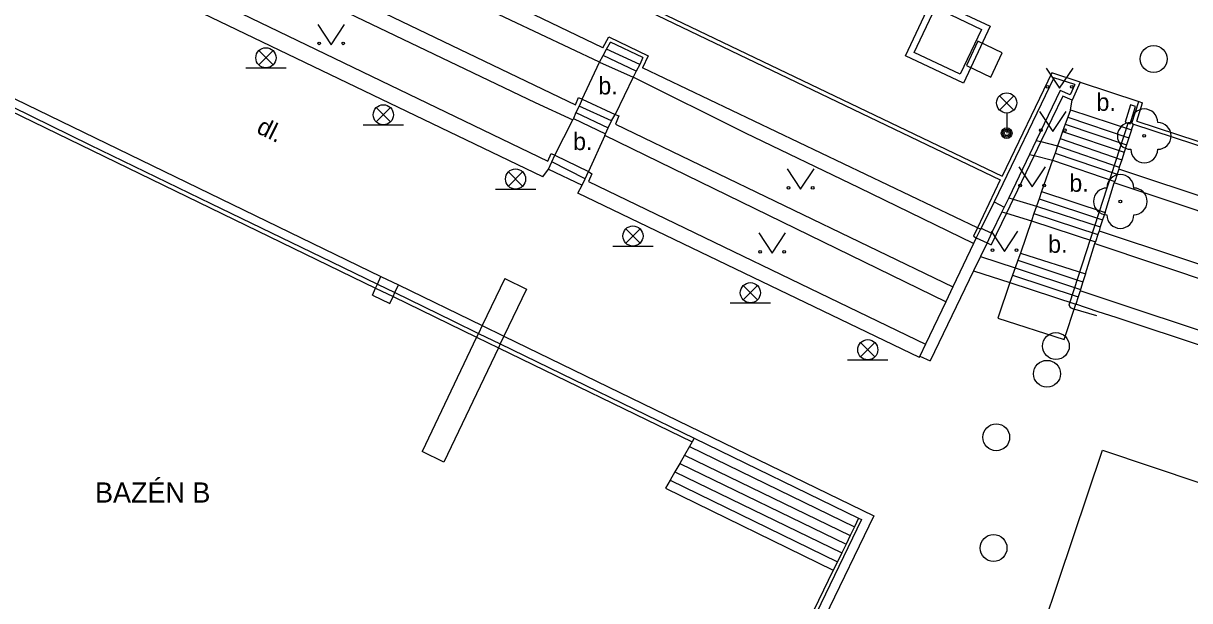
# Model space of a CAD drawing. Extents: x -600391 to -599491, y -1160176 to -1159402.
# Drawn here: x -599661.46 to -599618.05, y -1159939.13 to -1159917.65 of the extents above; entities that cross this region are included whole.
import ezdxf

# ---------------------------------------------------------------- set-up
doc = ezdxf.new("R2010")
doc.units = 0
for name, color, linetype in [('Level 11', 7, 'Continuous'), ('Level 22', 7, 'Continuous'), ('Level 26', 7, 'Continuous'), ('Level 27', 7, 'Continuous'), ('Level 33', 7, 'Continuous'), ('Level 36', 7, 'Continuous'), ('Level 40', 7, 'Continuous'), ('Level 41', 7, 'Continuous'), ('Level 9', 7, 'Continuous')]:
    doc.layers.add(name, color=color, linetype=linetype)

msp = doc.modelspace()

# ---------------------------------------------------------------- linework, layer by layer
at = {"layer": 'Level 11'}
for points in [[(-599672.32, -1159899.95), (-599672.61, -1159900.55), (-599625.03, -1159923.34)], [(-599672.82, -1159900.6), (-599625.1, -1159923.48)], [(-599640.02, -1159919.1), (-599645.54, -1159916.48), (-599651.06, -1159913.83), (-599656.6, -1159911.09)], [(-599639.89, -1159918.56), (-599656.2, -1159910.72)], [(-599657.25, -1159912.84), (-599640.91, -1159920.68)], [(-599657.64, -1159913.29), (-599654.31, -1159914.9), (-599642.41, -1159920.6), (-599641.01, -1159921.25)], [(-599674.54, -1159914.26), (-599648.15, -1159927.07)], [(-599658.18, -1159914.95), (-599641.94, -1159922.78)], [(-599642.13, -1159923.37), (-599658.57, -1159915.45)], [(-599626.47, -1159919.88), (-599628.63, -1159918.86), (-599627.63, -1159916.74), (-599625.47, -1159917.76), (-599626.47, -1159919.88)], [(-599626.59, -1159919.55), (-599628.3, -1159918.74), (-599627.51, -1159917.07), (-599625.8, -1159917.88), (-599626.59, -1159919.55)], [(-599639.89, -1159918.56), (-599639.67, -1159918.16), (-599638.2, -1159918.86), (-599638.42, -1159919.31)], [(-599639.75, -1159918.61), (-599639.61, -1159918.36)], [(-599638.4, -1159918.93), (-599639.61, -1159918.36)], [(-599640.02, -1159919.1), (-599639.88, -1159918.85)], [(-599639.88, -1159918.85), (-599639.75, -1159918.61)], [(-599638.65, -1159919.43), (-599639.88, -1159918.85)], [(-599638.52, -1159919.18), (-599639.75, -1159918.61)], [(-599640.66, -1159920.47), (-599640.02, -1159919.1)], [(-599640.02, -1159919.1), (-599638.76, -1159919.66)], [(-599638.52, -1159919.18), (-599638.65, -1159919.43)], [(-599638.4, -1159918.93), (-599638.52, -1159919.18)], [(-599625.95, -1159925.26), (-599638.42, -1159919.31)], [(-599638.76, -1159919.66), (-599639.43, -1159921.04)], [(-599638.65, -1159919.43), (-599638.76, -1159919.66)], [(-599626.09, -1159925.84), (-599630.35, -1159923.77), (-599634.58, -1159921.74), (-599638.76, -1159919.66)], [(-599623.1, -1159919.68), (-599625.33, -1159924.3)], [(-599623.18, -1159919.5), (-599625.03, -1159923.34)], [(-599622.12, -1159919.84), (-599623.18, -1159919.5)], [(-599622.32, -1159919.93), (-599623.1, -1159919.68)], [(-599622.87, -1159920.15), (-599623.76, -1159922.01)], [(-599622.5, -1159920.31), (-599622.87, -1159920.15)], [(-599622.32, -1159919.93), (-599622.5, -1159920.31)], [(-599622.12, -1159919.84), (-599622.42, -1159920.51)], [(-599622.12, -1159919.84), (-599619.94, -1159920.56)], [(-599640.91, -1159920.68), (-599640.8, -1159920.41), (-599640.66, -1159920.47)], [(-599640.66, -1159920.47), (-599640.77, -1159920.73)], [(-599640.66, -1159920.47), (-599639.43, -1159921.04)], [(-599622.77, -1159920.36), (-599623.59, -1159922.05)], [(-599622.42, -1159920.51), (-599622.77, -1159920.36)], [(-599622.48, -1159920.87), (-599622.42, -1159920.51)], [(-599620.2, -1159921.37), (-599619.94, -1159920.56)], [(-599620.02, -1159921.29), (-599619.8, -1159920.61)], [(-599619.94, -1159920.56), (-599619.8, -1159920.61)], [(-599661.96, -1159920.9), (-599648.35, -1159927.51)], [(-599661.89, -1159920.75), (-599658.98, -1159922.17), (-599654.48, -1159924.35), (-599649.99, -1159926.53), (-599648.28, -1159927.36)], [(-599640.89, -1159920.97), (-599640.98, -1159921.19)], [(-599640.77, -1159920.73), (-599640.89, -1159920.97)], [(-599640.89, -1159920.97), (-599639.69, -1159921.54)], [(-599639.57, -1159921.28), (-599640.77, -1159920.73)], [(-599639.57, -1159921.28), (-599639.43, -1159921.04)], [(-599639.43, -1159921.04), (-599639.29, -1159921.1), (-599639.42, -1159921.4)], [(-599622.48, -1159920.87), (-599622.58, -1159921.14)], [(-599622.48, -1159920.87), (-599620.21, -1159921.61)], [(-599620.34, -1159921.37), (-599620.27, -1159921.39), (-599620.07, -1159920.75), (-599620.25, -1159920.69), (-599620.45, -1159921.33)], [(-599641.68, -1159922.56), (-599641.01, -1159921.25)], [(-599640.98, -1159921.19), (-599641.01, -1159921.25)], [(-599640.98, -1159921.19), (-599639.79, -1159921.76)], [(-599639.69, -1159921.54), (-599639.57, -1159921.28)], [(-599639.42, -1159921.4), (-599626.87, -1159927.46)], [(-599622.68, -1159921.41), (-599622.78, -1159921.68)], [(-599622.58, -1159921.14), (-599622.68, -1159921.41)], [(-599622.68, -1159921.41), (-599620.4, -1159922.18)], [(-599622.58, -1159921.14), (-599620.31, -1159921.91)], [(-599620.45, -1159921.33), (-599620.34, -1159921.37)], [(-599620.21, -1159921.61), (-599620.14, -1159921.4)], [(-599620.2, -1159921.37), (-599620.14, -1159921.4)], [(-599620.14, -1159921.4), (-599593.08, -1159930.27)], [(-599620.02, -1159921.29), (-599593.03, -1159930.13)], [(-599639.82, -1159921.83), (-599640.42, -1159923.17)], [(-599639.82, -1159921.83), (-599639.79, -1159921.76)], [(-599627.13, -1159928.01), (-599639.82, -1159921.83)], [(-599639.79, -1159921.76), (-599639.69, -1159921.54)], [(-599622.87, -1159921.94), (-599622.97, -1159922.21)], [(-599622.78, -1159921.68), (-599622.87, -1159921.94)], [(-599622.87, -1159921.94), (-599620.58, -1159922.73)], [(-599622.78, -1159921.68), (-599620.49, -1159922.45)], [(-599620.31, -1159921.91), (-599620.4, -1159922.18)], [(-599620.21, -1159921.61), (-599620.31, -1159921.91)], [(-599623.76, -1159922.01), (-599624.01, -1159922.53)], [(-599623.59, -1159922.05), (-599623.84, -1159922.57)], [(-599623.76, -1159922.01), (-599623.59, -1159922.05)], [(-599623.59, -1159922.05), (-599622.97, -1159922.21)], [(-599622.97, -1159922.21), (-599623.06, -1159922.48)], [(-599622.97, -1159922.21), (-599620.67, -1159923)], [(-599620.4, -1159922.18), (-599620.49, -1159922.45)], [(-599641.94, -1159922.78), (-599641.81, -1159922.5), (-599641.68, -1159922.56)], [(-599641.91, -1159923.08), (-599641.79, -1159922.81)], [(-599641.79, -1159922.81), (-599641.68, -1159922.56)], [(-599640.55, -1159923.44), (-599641.79, -1159922.81)], [(-599641.68, -1159922.56), (-599640.42, -1159923.17)], [(-599624.01, -1159922.53), (-599624.78, -1159924.14)], [(-599623.84, -1159922.57), (-599624.62, -1159924.19)], [(-599624.01, -1159922.53), (-599623.84, -1159922.57)], [(-599623.84, -1159922.57), (-599623.16, -1159922.75)], [(-599623.16, -1159922.75), (-599623.56, -1159923.91)], [(-599623.06, -1159922.48), (-599623.16, -1159922.75)], [(-599623.16, -1159922.75), (-599620.84, -1159923.54)], [(-599623.06, -1159922.48), (-599620.75, -1159923.27)], [(-599620.58, -1159922.73), (-599620.67, -1159923)], [(-599620.49, -1159922.45), (-599620.58, -1159922.73)], [(-599642.13, -1159923.37), (-599641.91, -1159923.08)], [(-599641.91, -1159923.08), (-599640.66, -1159923.67)], [(-599640.55, -1159923.44), (-599640.42, -1159923.17)], [(-599640.42, -1159923.17), (-599640.3, -1159923.25), (-599640.43, -1159923.54)], [(-599620.69, -1159923.08), (-599620.75, -1159923.27)], [(-599620.67, -1159923), (-599620.69, -1159923.08)], [(-599602.31, -1159929.18), (-599620.69, -1159923.08)], [(-599640.82, -1159923.97), (-599640.66, -1159923.67)], [(-599640.66, -1159923.67), (-599640.55, -1159923.44)], [(-599640.43, -1159923.54), (-599627.88, -1159929.59)], [(-599625.1, -1159923.48), (-599625.95, -1159925.26)], [(-599621.2, -1159924.69), (-599620.86, -1159923.59)], [(-599620.86, -1159923.59), (-599620.84, -1159923.54)], [(-599602.33, -1159929.77), (-599620.86, -1159923.59)], [(-599620.75, -1159923.27), (-599620.84, -1159923.54)], [(-599628.11, -1159930.08), (-599640.82, -1159923.97)], [(-599623.56, -1159923.91), (-599623.65, -1159924.18)], [(-599623.56, -1159923.91), (-599621.2, -1159924.69)], [(-599625.33, -1159924.3), (-599625.81, -1159925.27)], [(-599625.33, -1159924.3), (-599624.95, -1159924.49)], [(-599624.95, -1159924.49), (-599625.04, -1159924.67)], [(-599624.78, -1159924.14), (-599624.95, -1159924.49)], [(-599624.62, -1159924.19), (-599624.87, -1159924.72)], [(-599624.78, -1159924.14), (-599624.62, -1159924.19)], [(-599624.62, -1159924.19), (-599623.75, -1159924.46)], [(-599623.75, -1159924.46), (-599623.85, -1159924.73)], [(-599623.65, -1159924.18), (-599623.75, -1159924.46)], [(-599623.75, -1159924.46), (-599621.38, -1159925.23)], [(-599623.65, -1159924.18), (-599621.29, -1159924.96)], [(-599624.87, -1159924.72), (-599625.44, -1159925.89)], [(-599625.04, -1159924.67), (-599625.42, -1159925.46)], [(-599625.04, -1159924.67), (-599624.87, -1159924.72)], [(-599624.87, -1159924.72), (-599623.94, -1159925)], [(-599623.85, -1159924.73), (-599623.94, -1159925)], [(-599623.85, -1159924.73), (-599621.47, -1159925.51)], [(-599621.29, -1159924.96), (-599621.38, -1159925.23)], [(-599621.2, -1159924.69), (-599621.29, -1159924.96)], [(-599625.95, -1159925.26), (-599626.1, -1159925.57)], [(-599625.83, -1159925.31), (-599625.99, -1159925.63)], [(-599625.83, -1159925.31), (-599625.95, -1159925.26)], [(-599625.81, -1159925.27), (-599625.83, -1159925.31)], [(-599625.81, -1159925.27), (-599625.42, -1159925.46)], [(-599623.94, -1159925), (-599624.35, -1159926.2)], [(-599623.94, -1159925), (-599621.56, -1159925.78)], [(-599621.42, -1159925.37), (-599621.47, -1159925.51)], [(-599621.38, -1159925.23), (-599621.42, -1159925.37)], [(-599621.42, -1159925.37), (-599603.07, -1159931.46)], [(-599626.09, -1159925.84), (-599626.87, -1159927.46)], [(-599626.1, -1159925.57), (-599625.99, -1159925.63)], [(-599625.99, -1159925.63), (-599626.09, -1159925.84)], [(-599625.99, -1159925.63), (-599625.59, -1159925.82)], [(-599625.59, -1159925.82), (-599625.84, -1159926.33)], [(-599625.42, -1159925.46), (-599625.59, -1159925.82)], [(-599625.59, -1159925.82), (-599625.44, -1159925.89)], [(-599621.93, -1159926.97), (-599621.58, -1159925.85)], [(-599621.58, -1159925.85), (-599621.56, -1159925.78)], [(-599621.58, -1159925.85), (-599603.11, -1159932.03)], [(-599621.47, -1159925.51), (-599621.56, -1159925.78)], [(-599624.35, -1159926.2), (-599624.45, -1159926.47)], [(-599624.35, -1159926.2), (-599621.93, -1159926.97)], [(-599625.84, -1159926.33), (-599626.09, -1159926.86)], [(-599625.84, -1159926.33), (-599624.55, -1159926.75)], [(-599624.45, -1159926.47), (-599624.55, -1159926.75)], [(-599624.45, -1159926.47), (-599622.02, -1159927.27)], [(-599648.28, -1159927.36), (-599648.15, -1159927.07)], [(-599648.15, -1159927.07), (-599647.5, -1159927.38)], [(-599643.54, -1159927.14), (-599644.38, -1159928.9)], [(-599643.54, -1159927.14), (-599642.73, -1159927.54)], [(-599626.09, -1159926.86), (-599627.71, -1159930.21)], [(-599626.09, -1159926.86), (-599624.74, -1159927.29)], [(-599624.64, -1159927.02), (-599624.74, -1159927.29)], [(-599624.55, -1159926.75), (-599624.64, -1159927.02)], [(-599624.64, -1159927.02), (-599622.2, -1159927.83)], [(-599624.55, -1159926.75), (-599622.11, -1159927.55)], [(-599621.93, -1159926.97), (-599622.02, -1159927.27)], [(-599648.47, -1159927.77), (-599648.35, -1159927.51)], [(-599648.35, -1159927.51), (-599648.28, -1159927.36)], [(-599648.35, -1159927.51), (-599647.7, -1159927.82)], [(-599648.28, -1159927.36), (-599647.63, -1159927.67)], [(-599647.63, -1159927.67), (-599647.5, -1159927.38)], [(-599647.5, -1159927.38), (-599644.38, -1159928.9)], [(-599642.73, -1159927.54), (-599643.57, -1159929.29)], [(-599626.87, -1159927.46), (-599627.13, -1159928.01)], [(-599624.74, -1159927.29), (-599625.19, -1159928.62), (-599622.72, -1159929.42), (-599622.29, -1159928.1)], [(-599624.74, -1159927.29), (-599622.29, -1159928.1)], [(-599622.11, -1159927.55), (-599622.13, -1159927.61)], [(-599622.02, -1159927.27), (-599622.11, -1159927.55)], [(-599648.47, -1159927.77), (-599647.82, -1159928.07)], [(-599647.82, -1159928.07), (-599647.7, -1159927.82)], [(-599647.7, -1159927.82), (-599647.63, -1159927.67)], [(-599647.7, -1159927.82), (-599644.59, -1159929.33)], [(-599647.63, -1159927.67), (-599645.48, -1159928.72), (-599644.52, -1159929.19)], [(-599627.13, -1159928.01), (-599627.88, -1159929.59)], [(-599622.2, -1159927.83), (-599622.29, -1159928.1)], [(-599622.13, -1159927.61), (-599622.2, -1159927.83)], [(-599603.81, -1159933.69), (-599622.13, -1159927.61)], [(-599621.45, -1159928.38), (-599622.29, -1159928.1)], [(-599620.79, -1159928.6), (-599621.45, -1159928.38)], [(-599603.82, -1159934.23), (-599620.79, -1159928.6)], [(-599644.52, -1159929.19), (-599644.59, -1159929.33)], [(-599644.38, -1159928.9), (-599644.52, -1159929.19)], [(-599644.52, -1159929.19), (-599643.71, -1159929.58)], [(-599644.38, -1159928.9), (-599643.57, -1159929.29)], [(-599643.57, -1159929.29), (-599643.71, -1159929.58)], [(-599643.57, -1159929.29), (-599629.8, -1159935.97), (-599637.1, -1159951.05)], [(-599644.59, -1159929.33), (-599646.62, -1159933.58)], [(-599643.78, -1159929.72), (-599645.81, -1159933.98)], [(-599644.59, -1159929.33), (-599643.78, -1159929.72)], [(-599643.71, -1159929.58), (-599643.78, -1159929.72)], [(-599643.78, -1159929.72), (-599636.56, -1159933.22)], [(-599643.71, -1159929.58), (-599640.98, -1159930.9), (-599636.49, -1159933.09)], [(-599627.88, -1159929.59), (-599628.09, -1159930.04)], [(-599628.11, -1159930.08), (-599628.09, -1159930.04)], [(-599628.09, -1159930.04), (-599627.71, -1159930.21)], [(-599636.56, -1159933.22), (-599636.67, -1159933.4)], [(-599636.49, -1159933.09), (-599636.56, -1159933.22)], [(-599636.49, -1159933.09), (-599630.37, -1159936.06)], [(-599645.81, -1159933.98), (-599646.62, -1159933.58)], [(-599636.67, -1159933.4), (-599636.85, -1159933.72)], [(-599636.67, -1159933.4), (-599630.53, -1159936.38)], [(-599604.96, -1159951.7), (-599625.13, -1159944.94), (-599621.3, -1159933.53), (-599610.42, -1159937.18)], [(-599637.03, -1159934.03), (-599637.21, -1159934.34)], [(-599636.85, -1159933.72), (-599637.03, -1159934.03)], [(-599637.03, -1159934.03), (-599630.84, -1159937.03)], [(-599636.85, -1159933.72), (-599630.68, -1159936.7)], [(-599637.21, -1159934.34), (-599637.39, -1159934.65)], [(-599637.21, -1159934.34), (-599631, -1159937.35)], [(-599637.39, -1159934.65), (-599637.56, -1159934.95)], [(-599637.56, -1159934.95), (-599631.32, -1159938)], [(-599637.39, -1159934.65), (-599631.16, -1159937.68)], [(-599630.37, -1159936.06), (-599630.26, -1159936.11), (-599632.45, -1159940.64), (-599635.22, -1159946.38), (-599637.4, -1159950.88), (-599637.41, -1159950.9)], [(-599630.37, -1159936.06), (-599630.53, -1159936.38)], [(-599630.68, -1159936.7), (-599630.84, -1159937.03)], [(-599630.53, -1159936.38), (-599630.68, -1159936.7)], [(-599630.84, -1159937.03), (-599631, -1159937.35)], [(-599631, -1159937.35), (-599631.16, -1159937.68)], [(-599631.32, -1159938), (-599637.53, -1159950.84)], [(-599631.16, -1159937.68), (-599631.32, -1159938)]]:
    msp.add_lwpolyline(points, dxfattribs=at)
at = {"layer": 'Level 22'}
for centre in [(-599619.74, -1159921.84), (-599620.63, -1159924.28)]:
    msp.add_circle(centre, 0.05, dxfattribs=at)
for centre, start, end in [((-599619.74, -1159921.34), 0, 180), ((-599620.24, -1159921.84), 90, 270), ((-599619.24, -1159921.84), 270, 90), ((-599619.74, -1159922.34), 180, 0), ((-599620.63, -1159923.78), 0, 180), ((-599621.13, -1159924.28), 90, 270), ((-599620.13, -1159924.28), 270, 90), ((-599620.63, -1159924.78), 180, 0)]:
    msp.add_arc(centre, 0.5, start, end, dxfattribs=at)
at = {"layer": 'Level 26'}
msp.add_lwpolyline([(-599625.452, -1159919.656), (-599625.024, -1159918.752), (-599625.928, -1159918.324), (-599626.356, -1159919.228)], close=True, dxfattribs=at)
at = {"layer": 'Level 27'}
for centre in [(-599619.39, -1159918.98), (-599623.03, -1159929.66), (-599623.36, -1159930.69), (-599625.25, -1159933.05), (-599625.35, -1159937.17)]:
    msp.add_circle(centre, 0.5, dxfattribs=at)
at = {"layer": 'Level 33'}
for p, q in [((-599652.695, -1159919.2), (-599652.165, -1159918.67)), ((-599652.695, -1159918.67), (-599652.165, -1159919.2)), ((-599653.18, -1159919.31), (-599651.68, -1159919.31)), ((-599625.125, -1159920.88), (-599624.595, -1159920.35)), ((-599625.125, -1159920.35), (-599624.595, -1159920.88)), ((-599648.325, -1159921.32), (-599647.795, -1159920.79)), ((-599648.325, -1159920.79), (-599647.795, -1159921.32)), ((-599624.86, -1159920.99), (-599624.86, -1159921.74)), ((-599648.81, -1159921.43), (-599647.31, -1159921.43)), ((-599643.405, -1159923.71), (-599642.875, -1159923.18)), ((-599643.405, -1159923.18), (-599642.875, -1159923.71)), ((-599643.89, -1159923.82), (-599642.39, -1159923.82)), ((-599639.035, -1159925.83), (-599638.505, -1159925.3)), ((-599639.035, -1159925.3), (-599638.505, -1159925.83)), ((-599639.52, -1159925.94), (-599638.02, -1159925.94)), ((-599634.665, -1159927.94), (-599634.135, -1159927.41)), ((-599634.665, -1159927.41), (-599634.135, -1159927.94)), ((-599635.15, -1159928.05), (-599633.65, -1159928.05)), ((-599630.295, -1159930.06), (-599629.765, -1159929.53)), ((-599630.295, -1159929.53), (-599629.765, -1159930.06)), ((-599630.78, -1159930.17), (-599629.28, -1159930.17))]:
    msp.add_line(p, q, dxfattribs=at)
for centre, radius in [((-599652.43, -1159918.935), 0.375), ((-599624.86, -1159920.615), 0.375), ((-599648.06, -1159921.055), 0.375), ((-599624.86, -1159921.74), 0.2), ((-599624.86, -1159921.74), 0.145), ((-599624.86, -1159921.74), 0.0876), ((-599643.14, -1159923.445), 0.375), ((-599638.77, -1159925.565), 0.375), ((-599634.4, -1159927.675), 0.375), ((-599630.03, -1159929.795), 0.375)]:
    msp.add_circle(centre, radius, dxfattribs=at)
at = {"layer": 'Level 36'}
for points in [[(-599650.5, -1159917.7), (-599650, -1159918.45), (-599649.5, -1159917.7)], [(-599623.39, -1159919.32), (-599622.89, -1159920.07), (-599622.39, -1159919.32)], [(-599623.64, -1159920.93), (-599623.14, -1159921.68), (-599622.64, -1159920.93)], [(-599633.03, -1159923.07), (-599632.53, -1159923.82), (-599632.03, -1159923.07)], [(-599624.41, -1159922.99), (-599623.91, -1159923.74), (-599623.41, -1159922.99)], [(-599625.44, -1159925.39), (-599624.94, -1159926.14), (-599624.44, -1159925.39)], [(-599634.09, -1159925.45), (-599633.59, -1159926.2), (-599633.09, -1159925.45)]]:
    msp.add_lwpolyline(points, dxfattribs=at)
for centre in [(-599650.45, -1159918.4), (-599649.551, -1159918.4), (-599623.34, -1159920.02), (-599622.441, -1159920.02), (-599623.59, -1159921.63), (-599622.691, -1159921.63), (-599624.36, -1159923.69), (-599623.461, -1159923.69), (-599632.98, -1159923.77), (-599632.081, -1159923.77), (-599634.04, -1159926.15), (-599633.141, -1159926.15), (-599625.39, -1159926.09), (-599624.491, -1159926.09)]:
    msp.add_circle(centre, 0.05, dxfattribs=at)
at = {"layer": 'Level 9'}
for points in [[(-599622.51, -1159928.05), (-599620.34, -1159921.37)], [(-599622.4, -1159928.27), (-599622.47, -1159928.24), (-599622.51, -1159928.19), (-599622.53, -1159928.12), (-599622.51, -1159928.05)], [(-599621.5, -1159928.54), (-599622.4, -1159928.27)]]:
    msp.add_lwpolyline(points, dxfattribs=at)

# ---------------------------------------------------------------- texts
at = {"layer": 'Level 40'}
for p in [(-599640.06, -1159920.3), (-599621.52, -1159920.91), (-599641, -1159922.37), (-599622.53, -1159923.92), (-599623.32, -1159926.19)]:
    msp.add_text('b.', height=0.65, dxfattribs=at).set_placement(p)
msp.add_text('dl.', height=0.65, rotation=333.88, dxfattribs=at).set_placement((-599652.82, -1159921.71))
at = {"layer": 'Level 41'}
msp.add_text('BAZÉN B', height=0.75, dxfattribs=at).set_placement((-599658.79, -1159935.48))

doc.saveas('drawing.dxf')
